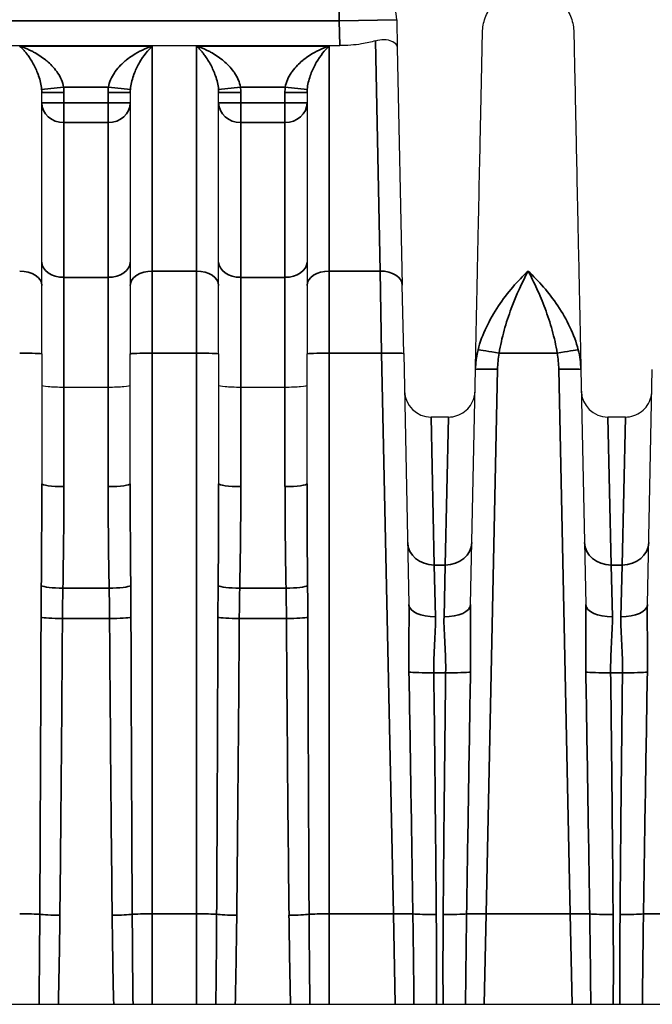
# Model space of a CAD drawing. Header units: millimetres. Extents: x 399 to 6233, y -1870 to 1602.
# Tile 671 of 711: x 6010 to 6024, y 231 to 253. Entities that reach past the tile are written whole.
import ezdxf

# ---------------------------------------------------------------- set-up
doc = ezdxf.new("R2010")
doc.units = ezdxf.units.MM
doc.layers.add('可見 (ISO)', color=7, linetype='Continuous', lineweight=25)
doc.layers.add('窄部可見 (ISO)', color=7, linetype='Continuous', lineweight=35)

msp = doc.modelspace()

# ---------------------------------------------------------------- linework, layer by layer
at = {"layer": '可見 (ISO)'}
for p, q in [((6018.175, 252.915), (6018.188, 252.275)), ((6005.41, 252.328), (6016.887, 252.328)), ((6018.188, 252.275), (6018.301, 246.911)), ((6010.409, 251.838), (6010.409, 251.838)), ((6011.888, 251.838), (6011.888, 251.838)), ((6014.409, 251.838), (6014.409, 251.838)), ((6015.888, 251.838), (6015.888, 251.838)), ((6010.148, 246.901), (6010.148, 251.266)), ((6012.148, 251.266), (6012.148, 246.901)), ((6014.148, 246.901), (6014.148, 251.266)), ((6016.148, 251.266), (6016.148, 246.901)), ((6010.148, 245.353), (6010.148, 246.901)), ((6012.148, 246.901), (6012.148, 245.353)), ((6014.148, 245.353), (6014.148, 246.901)), ((6016.148, 246.901), (6016.148, 245.353)), ((6018.333, 245.363), (6018.301, 246.911)), ((6010.148, 245.353), (6010.148, 242.416)), ((6012.148, 242.416), (6012.148, 245.353)), ((6014.148, 245.353), (6014.148, 242.416)), ((6016.148, 242.416), (6016.148, 245.353)), ((6018.333, 245.363), (6018.452, 239.684)), ((6019.845, 239.684), (6019.956, 245.001)), ((6022.341, 245.001), (6022.452, 239.684)), ((6023.845, 239.684), (6023.956, 245.001)), ((6011.648, 244.596), (6010.648, 244.596)), ((6015.648, 244.596), (6014.648, 244.596)), ((6019.346, 243.925), (6018.951, 243.925)), ((6023.346, 243.925), (6022.951, 243.925)), ((5983.148, 230.638), (6087.648, 230.638))]:
    msp.add_line(p, q, dxfattribs=at)
for centre, radius, start, end in [((6016.875, 252.888), 1.3, 1.2, 90), ((6018.951, 244.525), 0.6, 181.2, 270), ((6022.951, 244.525), 0.6, 181.2, 270)]:
    msp.add_arc(centre, radius, start, end, dxfattribs=at)
for points, knots in [([(6020.116, 252.627), (6020.118, 252.738), (6020.139, 252.85), (6020.214, 253.06), (6020.27, 253.16), (6020.409, 253.336), (6020.494, 253.413), (6020.683, 253.534), (6020.788, 253.58), (6021.005, 253.634), (6021.12, 253.644), (6021.343, 253.626), (6021.454, 253.598), (6021.66, 253.51), (6021.756, 253.448), (6021.923, 253.298), (6021.995, 253.208), (6022.104, 253.013), (6022.143, 252.905), (6022.174, 252.74), (6022.18, 252.683), (6022.181, 252.627)], [0, 0, 0, 0, 0.033317, 0.033317, 0.0669022, 0.0669022, 0.1004777, 0.1004777, 0.1340536, 0.1340536, 0.1676294, 0.1676294, 0.2012052, 0.2012052, 0.234781, 0.234781, 0.2683568, 0.2683568, 0.3019326, 0.3019326, 0.3188115, 0.3188115, 0.3188115, 0.3188115]), ([(6019.956, 245.001), (6019.967, 245.517), (6019.977, 246.013), (6019.987, 246.478), (6019.988, 246.554), (6019.99, 246.63), (6019.992, 246.705), (6020.003, 247.241), (6020.013, 247.745), (6020.023, 248.213), (6020.033, 248.681), (6020.042, 249.114), (6020.05, 249.514), (6020.059, 249.914), (6020.067, 250.282), (6020.073, 250.611), (6020.076, 250.75), (6020.079, 250.883), (6020.082, 251.008), (6020.085, 251.178), (6020.089, 251.336), (6020.092, 251.48), (6020.097, 251.731), (6020.101, 251.942), (6020.105, 252.113), (6020.112, 252.456), (6020.116, 252.627), (6020.116, 252.627)], [0.0267397, 0.0267397, 0.0267397, 0.0267397, 0.0775919, 0.0775919, 0.0775919, 0.0858976, 0.0858976, 0.0858976, 0.1450554, 0.1450554, 0.1450554, 0.2042133, 0.2042133, 0.2042133, 0.2633711, 0.2633711, 0.2633711, 0.2884173, 0.2884173, 0.2884173, 0.322529, 0.322529, 0.322529, 0.3816868, 0.3816868, 0.3816868, 0.5, 0.5, 0.5, 0.5]), ([(6022.181, 252.627), (6022.181, 252.627), (6022.185, 252.456), (6022.192, 252.113), (6022.197, 251.843), (6022.205, 251.474), (6022.215, 251.008), (6022.218, 250.883), (6022.22, 250.75), (6022.223, 250.611), (6022.23, 250.282), (6022.238, 249.914), (6022.246, 249.515), (6022.255, 249.115), (6022.264, 248.681), (6022.273, 248.213), (6022.283, 247.745), (6022.294, 247.241), (6022.305, 246.705), (6022.307, 246.63), (6022.308, 246.554), (6022.31, 246.478), (6022.32, 246.014), (6022.33, 245.517), (6022.341, 245.001)], [0.5000079, 0.5000079, 0.5000079, 0.5000079, 0.6183182, 0.6183182, 0.6183182, 0.7115983, 0.7115983, 0.7115983, 0.7366339, 0.7366339, 0.7366339, 0.7957918, 0.7957918, 0.7957918, 0.8549496, 0.8549496, 0.8549496, 0.9141075, 0.9141075, 0.9141075, 0.9224155, 0.9224155, 0.9224155, 0.9732653, 0.9732653, 0.9732653, 0.9732653]), ([(6017.695, 252.438), (6017.602, 252.41), (6017.495, 252.385), (6017.222, 252.341), (6017.05, 252.328), (6016.887, 252.328)], [-0.48595409, -0.48595409, -0.48595409, -0.48595409, -0.45043413, -0.45043413, -0.40161512, -0.40161512, -0.40161512, -0.40161512]), ([(6017.695, 252.438), (6017.764, 252.459), (6017.829, 252.467), (6017.956, 252.466), (6018.014, 252.453), (6018.103, 252.415), (6018.135, 252.391), (6018.177, 252.336), (6018.187, 252.307), (6018.188, 252.276), (6018.188, 252.276), (6018.188, 252.275)], [0.0000025, 0.0000025, 0.0000025, 0.0000025, 0.0273791, 0.0273791, 0.0597, 0.0597, 0.089653, 0.089653, 0.1184213, 0.1184213, 0.1189519, 0.1189519, 0.1189519, 0.1189519]), ([(6010.648, 244.596), (6010.516, 244.596), (6010.387, 244.6), (6010.295, 244.608), (6010.203, 244.615), (6010.148, 244.626), (6010.148, 244.637)], [0, 0, 0, 0, 0.0003907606, 0.0003907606, 0.0003907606, 0.0007815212, 0.0007815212, 0.0007815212, 0.0007815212]), ([(6012.148, 244.637), (6012.148, 244.626), (6012.094, 244.615), (6012.002, 244.608), (6011.91, 244.6), (6011.78, 244.596), (6011.648, 244.596)], [-0.0000151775, -0.0000151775, -0.0000151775, -0.0000151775, 0.0003793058, 0.0003793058, 0.0003793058, 0.0007737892, 0.0007737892, 0.0007737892, 0.0007737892]), ([(6014.648, 244.596), (6014.516, 244.596), (6014.387, 244.6), (6014.295, 244.608), (6014.203, 244.615), (6014.148, 244.626), (6014.148, 244.637)], [0, 0, 0, 0, 0.0003907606, 0.0003907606, 0.0003907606, 0.0007815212, 0.0007815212, 0.0007815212, 0.0007815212]), ([(6016.148, 244.637), (6016.148, 244.626), (6016.094, 244.615), (6016.002, 244.608), (6015.91, 244.6), (6015.78, 244.596), (6015.648, 244.596)], [-0.0000151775, -0.0000151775, -0.0000151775, -0.0000151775, 0.0003793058, 0.0003793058, 0.0003793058, 0.0007737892, 0.0007737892, 0.0007737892, 0.0007737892]), ([(6019.346, 243.925), (6019.41, 243.925), (6019.476, 243.936), (6019.599, 243.977), (6019.658, 244.008), (6019.761, 244.087), (6019.807, 244.136), (6019.88, 244.243), (6019.907, 244.304), (6019.931, 244.39), (6019.936, 244.414), (6019.943, 244.463), (6019.945, 244.488), (6019.946, 244.512)], [0, 0, 0, 0, 0.01938058, 0.01938058, 0.03888823, 0.03888823, 0.05839129, 0.05839129, 0.07789451, 0.07789451, 0.08520881, 0.08520881, 0.09263584, 0.09263584, 0.09263584, 0.09263584]), ([(6023.346, 243.925), (6023.41, 243.925), (6023.476, 243.936), (6023.599, 243.977), (6023.658, 244.008), (6023.761, 244.087), (6023.807, 244.136), (6023.88, 244.243), (6023.907, 244.304), (6023.931, 244.39), (6023.936, 244.414), (6023.943, 244.463), (6023.945, 244.488), (6023.946, 244.512)], [0, 0, 0, 0, 0.01938058, 0.01938058, 0.03888823, 0.03888823, 0.05839129, 0.05839129, 0.07789451, 0.07789451, 0.08520881, 0.08520881, 0.09263584, 0.09263584, 0.09263584, 0.09263584])]:
    msp.add_open_spline(points, degree=3, knots=knots, dxfattribs=at)
at = {"layer": '窄部可見 (ISO)'}
for p, q in [((6016.875, 252.888), (6016.875, 254.188)), ((6016.875, 252.888), (6005.421, 252.888)), ((6016.875, 252.888), (6018.175, 252.915)), ((6016.887, 252.328), (6016.875, 252.888)), ((6017.801, 247.228), (6017.695, 252.438)), ((6009.648, 252.317), (6012.648, 252.317)), ((6012.648, 247.228), (6012.648, 252.317)), ((6013.648, 252.317), (6013.648, 247.228)), ((6013.648, 252.317), (6016.648, 252.317)), ((6016.648, 247.228), (6016.648, 252.317)), ((6010.145, 251.339), (6010.642, 251.389)), ((6011.654, 251.389), (6010.642, 251.389)), ((6012.151, 251.339), (6011.654, 251.389)), ((6014.642, 251.389), (6014.145, 251.339)), ((6015.654, 251.389), (6014.642, 251.389)), ((6015.654, 251.389), (6016.151, 251.339)), ((6010.148, 251.266), (6010.648, 251.266)), ((6010.648, 251.266), (6010.648, 251.035)), ((6011.648, 251.035), (6011.648, 251.266)), ((6012.148, 251.266), (6011.648, 251.266)), ((6014.648, 251.266), (6014.148, 251.266)), ((6014.648, 251.266), (6014.648, 251.035)), ((6015.648, 251.035), (6015.648, 251.266)), ((6015.648, 251.266), (6016.148, 251.266)), ((6010.148, 251.035), (6010.648, 251.035)), ((6010.648, 251.035), (6011.648, 251.035)), ((6010.648, 250.589), (6010.648, 251.035)), ((6012.148, 251.035), (6011.648, 251.035)), ((6011.648, 250.589), (6011.648, 251.035)), ((6014.648, 251.035), (6014.148, 251.035)), ((6014.648, 251.035), (6015.648, 251.035)), ((6014.648, 251.035), (6014.648, 250.589)), ((6015.648, 251.035), (6015.648, 250.589)), ((6015.648, 251.035), (6016.148, 251.035)), ((6011.648, 250.589), (6010.648, 250.589)), ((6010.648, 247.086), (6010.648, 250.589)), ((6011.648, 250.589), (6011.648, 247.086)), ((6015.648, 250.589), (6014.648, 250.589)), ((6014.648, 247.086), (6014.648, 250.589)), ((6015.648, 250.589), (6015.648, 247.086)), ((6011.648, 247.086), (6010.648, 247.086)), ((6010.648, 244.596), (6010.648, 247.086)), ((6011.648, 247.086), (6011.648, 244.596)), ((6012.648, 247.228), (6013.648, 247.228)), ((6012.648, 245.37), (6012.648, 247.228)), ((6013.648, 247.228), (6013.648, 245.37)), ((6015.648, 247.086), (6014.648, 247.086)), ((6014.648, 244.596), (6014.648, 247.086)), ((6015.648, 247.086), (6015.648, 244.596)), ((6016.648, 247.228), (6017.801, 247.228)), ((6016.648, 245.37), (6016.648, 247.228)), ((6017.801, 247.228), (6017.833, 245.37)), ((6013.648, 245.37), (6012.648, 245.37)), ((6012.648, 245.37), (6012.648, 232.685)), ((6013.648, 232.685), (6013.648, 245.37)), ((6017.833, 245.37), (6016.648, 245.37)), ((6016.648, 245.37), (6016.648, 232.685)), ((6018.099, 232.685), (6017.833, 245.37)), ((6021.805, 245.37), (6020.492, 245.37)), ((6020.456, 245.008), (6020.198, 232.685)), ((6022.099, 232.685), (6021.841, 245.008)), ((6010.648, 244.596), (6010.648, 242.353)), ((6011.648, 242.353), (6011.648, 244.596)), ((6014.648, 244.596), (6014.648, 242.353)), ((6015.648, 242.353), (6015.648, 244.596)), ((6019.023, 240.577), (6018.951, 243.925)), ((6019.274, 240.577), (6019.346, 243.925)), ((6023.023, 240.577), (6022.951, 243.925)), ((6023.274, 240.577), (6023.346, 243.925)), ((6019.023, 240.577), (6019.274, 240.577)), ((6019.052, 239.407), (6019.023, 240.577)), ((6019.274, 240.577), (6019.245, 239.407)), ((6023.023, 240.577), (6023.274, 240.577)), ((6023.052, 239.407), (6023.023, 240.577)), ((6023.274, 240.577), (6023.245, 239.407)), ((6010.625, 240.05), (6011.672, 240.05)), ((6014.625, 240.05), (6015.672, 240.05)), ((6011.682, 239.367), (6010.615, 239.367)), ((6015.682, 239.367), (6014.615, 239.367)), ((6019.282, 238.14), (6019.014, 238.14)), ((6023.282, 238.14), (6023.014, 238.14)), ((6012.648, 232.685), (6013.648, 232.685)), ((6012.648, 230.638), (6012.648, 232.685)), ((6013.648, 232.685), (6013.648, 230.638)), ((6016.648, 232.685), (6018.099, 232.685)), ((6016.648, 230.638), (6016.648, 232.685)), ((6018.099, 232.685), (6018.142, 230.638)), ((6020.155, 230.638), (6020.198, 232.685)), ((6020.198, 232.685), (6022.099, 232.685)), ((6022.099, 232.685), (6022.142, 230.638))]:
    msp.add_line(p, q, dxfattribs=at)
for centre, start, end in [((6009.407, 251.266), 359.998, 5.6523), ((6012.89, 251.266), 174.3477, 180.002), ((6013.407, 251.266), 359.998, 5.6523), ((6016.89, 251.266), 174.3477, 180.002)]:
    msp.add_arc(centre, 1.242, start, end, dxfattribs=at)
for centre, major_axis, ratio, start_param, end_param in [((6010.648, 251.035), (-0.5, 0), 0.893623, 0, 1.570796), ((6011.648, 251.035), (0.5, 0), 0.893623, 4.712389, 6.283185), ((6014.648, 251.035), (-0.5, 0), 0.893623, 0, 1.570796), ((6015.648, 251.035), (0.5, 0), 0.893623, 4.712389, 6.283185), ((6010.648, 247.432), (-0.5, 0), 0.691459, 0, 1.570796), ((6011.648, 247.432), (0.5, 0), 0.691459, 4.712389, 6.283185), ((6014.648, 247.432), (-0.5, 0), 0.691459, 0, 1.570796), ((6015.648, 247.432), (0.5, 0), 0.691459, 4.712389, 6.283185), ((6009.648, 246.901), (0.5, 0), 0.654068, 0, 1.570796), ((6012.648, 246.901), (-0.5, 0), 0.654068, 4.712389, 6.283185), ((6013.648, 246.901), (0.5, 0), 0.654068, 0, 1.570796), ((6016.648, 246.901), (-0.5, 0), 0.654068, 4.712389, 6.283185), ((6017.801, 246.901), (0.5, 0.01), 0.653986, 0, 1.557098), ((6009.648, 245.353), (0.5, 0), 0.034899, 0, 1.570796), ((6012.648, 245.353), (-0.5, 0), 0.034899, 4.712389, 6.283185), ((6013.648, 245.353), (0.5, 0), 0.034899, 0, 1.570796), ((6016.648, 245.353), (-0.5, 0), 0.034899, 4.712389, 6.283185), ((6017.833, 245.353), (0.5, 0.01), 0.034892, 0, 1.570065), ((6020.492, 245.353), (-0.492, 0.09), 0.034327, 4.718689, 6.047495), ((6021.805, 245.353), (0.492, 0.09), 0.034327, 0.235691, 1.564496), ((6021.336, 244.937), (-0.026, -1.449), 0.693348, 1.62735, 1.940844), ((6009.648, 242.416), (0, 10.755), 0.04649, 4.496293, 4.712389), ((6010.648, 242.416), (-0.5, 0), 0.127071, 0, 1.570796), ((6011.648, 242.416), (0.5, 0), 0.127071, 4.712389, 6.283185), ((6012.648, 242.416), (0, 10.755), 0.04649, 1.570796, 1.786892), ((6013.648, 242.416), (0, 10.755), 0.04649, 4.496293, 4.712389), ((6014.648, 242.416), (-0.5, 0), 0.127071, 0, 1.570796), ((6015.648, 242.416), (0.5, 0), 0.127071, 4.712389, 6.283185), ((6016.648, 242.416), (0, 10.755), 0.04649, 1.570796, 1.786892), ((6010.143, 241.775), (-0.039, -7.61), 0.0662, 1.342574, 1.647186), ((6012.154, 241.775), (0.039, -7.61), 0.0662, 4.635999, 4.940611), ((6014.143, 241.775), (-0.039, -7.61), 0.0662, 1.342574, 1.647186), ((6016.154, 241.775), (0.039, -7.61), 0.0662, 4.635999, 4.940611), ((6019.023, 241.1), (-0.6, -0.013), 0.871195, 0, 1.552549), ((6019.274, 241.1), (0.6, -0.013), 0.871195, 4.730636, 6.283185), ((6023.023, 241.1), (-0.6, -0.013), 0.871195, 0, 1.552549), ((6023.274, 241.1), (0.6, -0.013), 0.871195, 4.730636, 6.283185), ((6010.625, 240.114), (-0.5, 0.01), 0.127044, 0.217755, 1.573394), ((6011.672, 240.114), (0.5, 0.01), 0.127044, 4.709792, 6.06543), ((6014.625, 240.114), (-0.5, 0.01), 0.127044, 0.217755, 1.573394), ((6015.672, 240.114), (0.5, 0.01), 0.127044, 4.709792, 6.06543), ((6019.052, 239.696), (-0.6, -0.013), 0.481235, 0, 1.560716), ((6019.245, 239.696), (0.6, -0.013), 0.481235, 4.722469, 6.283185), ((6023.052, 239.696), (-0.6, -0.013), 0.481235, 0, 1.560716), ((6023.245, 239.696), (0.6, -0.013), 0.481235, 4.722469, 6.283185), ((6009.648, 250.11), (0, 41.815), 0.011957, 4.282281, 4.453176), ((6010.615, 239.397), (-0.5, 0.003), 0.058757, 0.25951, 1.571169), ((6010.096, 243.342), (-0.114, -29.46), 0.018289, 1.199539, 1.435531), ((6011.682, 239.397), (0.5, 0.003), 0.058757, 4.712016, 6.023676), ((6012.2, 243.342), (0.114, -29.46), 0.018289, 4.847654, 5.083646), ((6012.648, 250.11), (0, 41.815), 0.011957, 1.830009, 2.000904), ((6013.648, 250.11), (0, 41.815), 0.011957, 4.282281, 4.453176), ((6014.615, 239.397), (-0.5, 0.003), 0.058757, 0.25951, 1.571169), ((6014.096, 243.342), (-0.114, -29.46), 0.018289, 1.199539, 1.435531), ((6015.682, 239.397), (0.5, 0.003), 0.058757, 4.712016, 6.023676), ((6016.2, 243.342), (0.114, -29.46), 0.018289, 4.847654, 5.083646), ((6016.648, 250.11), (0, 41.815), 0.011957, 1.830009, 2.000904), ((6017.646, 254.295), (-0.964, 45.999), 0.010868, 4.2231, 4.353678), ((6019.014, 238.175), (-0.6, -0.007), 0.058754, 0.357898, 1.570091), ((6019.282, 238.175), (0.6, -0.007), 0.058754, 4.713094, 5.925287), ((6020.651, 254.295), (0.964, 45.999), 0.010868, 1.929507, 2.060085), ((6021.646, 254.295), (-0.964, 45.999), 0.010868, 4.2231, 4.353678), ((6023.014, 238.175), (-0.6, -0.007), 0.058754, 0.357898, 1.570091), ((6023.282, 238.175), (0.6, -0.007), 0.058754, 4.713094, 5.925287), ((6024.651, 254.295), (0.964, 45.999), 0.010868, 1.929507, 2.060085), ((6018.293, 245.507), (0.533, -32.384), 0.019013, 1.16289, 1.340965), ((6020.003, 245.507), (-0.533, -32.384), 0.019013, 4.94222, 5.120295), ((6022.293, 245.507), (0.533, -32.384), 0.019013, 1.16289, 1.340965), ((6024.003, 245.507), (-0.533, -32.384), 0.019013, 4.94222, 5.120295), ((6009.648, 232.667), (-0.5, 0), 0.034899, 3.571701, 4.712389), ((6010.557, 232.682), (-0.5, 0.005), 0.058755, 0.430622, 1.571441), ((6011.739, 232.682), (-0.5, -0.005), 0.058755, 1.570151, 2.710971), ((6012.648, 232.667), (-0.5, 0), 0.034899, 4.712389, 5.853077), ((6013.648, 232.667), (-0.5, 0), 0.034899, 3.571701, 4.712389), ((6014.557, 232.682), (-0.5, 0.005), 0.058755, 0.430622, 1.571441), ((6015.739, 232.682), (-0.5, -0.005), 0.058755, 1.570151, 2.710971), ((6016.648, 232.667), (-0.5, 0), 0.034899, 4.712389, 5.853077), ((6018.099, 232.667), (-0.5, -0.01), 0.034892, 3.62965, 4.711658), ((6019.07, 232.706), (-0.6, -0.005), 0.058756, 0.488652, 1.570312), ((6019.227, 232.706), (0.6, -0.005), 0.058756, 4.712873, 5.794533), ((6020.198, 232.667), (-0.5, 0.01), 0.034892, 4.71312, 5.795128), ((6022.099, 232.667), (-0.5, -0.01), 0.034892, 3.62965, 4.711658), ((6023.07, 232.706), (0.6, 0.005), 0.058756, 3.630245, 4.711905), ((6023.227, 232.706), (0.6, -0.005), 0.058756, 4.712873, 5.794533), ((6024.198, 232.667), (-0.5, 0.01), 0.034892, 4.71312, 5.795128)]:
    msp.add_ellipse(centre, major_axis=major_axis, ratio=ratio, start_param=start_param, end_param=end_param, dxfattribs=at)
for points, knots in [([(6010.145, 251.339), (6010.141, 251.394), (6010.132, 251.445), (6010.121, 251.494), (6010.108, 251.548), (6010.093, 251.598), (6010.077, 251.645), (6010.073, 251.656), (6010.069, 251.667), (6010.065, 251.678), (6010.032, 251.767), (6009.994, 251.847), (6009.954, 251.918), (6009.949, 251.927), (6009.944, 251.936), (6009.939, 251.945), (6009.916, 251.984), (6009.893, 252.022), (6009.869, 252.057), (6009.848, 252.087), (6009.827, 252.117), (6009.806, 252.144), (6009.791, 252.164), (6009.776, 252.182), (6009.76, 252.2), (6009.742, 252.222), (6009.723, 252.243), (6009.704, 252.262), (6009.686, 252.282), (6009.667, 252.3), (6009.648, 252.317)], [0, 0, 0, 0, 0.000170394, 0.000170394, 0.000170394, 0.00035746, 0.00035746, 0.00035746, 0.000401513, 0.000401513, 0.000401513, 0.000758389, 0.000758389, 0.000758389, 0.000803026, 0.000803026, 0.000803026, 0.001003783, 0.001003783, 0.001003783, 0.001179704, 0.001179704, 0.001179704, 0.001304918, 0.001304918, 0.001304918, 0.001455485, 0.001455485, 0.001455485, 0.001606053, 0.001606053, 0.001606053, 0.001606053]), ([(6009.648, 252.317), (6009.723, 252.294), (6009.798, 252.265), (6009.873, 252.229), (6009.898, 252.218), (6009.922, 252.205), (6009.947, 252.192), (6009.952, 252.189), (6009.958, 252.186), (6009.964, 252.183), (6010.056, 252.133), (6010.147, 252.074), (6010.233, 252.004), (6010.242, 251.997), (6010.251, 251.99), (6010.26, 251.982), (6010.341, 251.914), (6010.42, 251.834), (6010.487, 251.742), (6010.493, 251.733), (6010.499, 251.724), (6010.506, 251.715), (6010.539, 251.666), (6010.569, 251.614), (6010.593, 251.558), (6010.616, 251.504), (6010.634, 251.448), (6010.642, 251.389)], [-0.000006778, -0.000006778, -0.000006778, -0.000006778, 0.000287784, 0.000287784, 0.000287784, 0.000385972, 0.000385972, 0.000385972, 0.000408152, 0.000408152, 0.000408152, 0.000778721, 0.000778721, 0.000778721, 0.000816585, 0.000816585, 0.000816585, 0.001171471, 0.001171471, 0.001171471, 0.001205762, 0.001205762, 0.001205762, 0.001389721, 0.001389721, 0.001389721, 0.00156422, 0.00156422, 0.00156422, 0.00156422]), ([(6011.654, 251.389), (6011.663, 251.448), (6011.681, 251.504), (6011.704, 251.557), (6011.727, 251.613), (6011.758, 251.666), (6011.791, 251.715), (6011.797, 251.724), (6011.804, 251.733), (6011.81, 251.742), (6011.847, 251.793), (6011.887, 251.84), (6011.93, 251.883), (6011.964, 251.918), (6012, 251.951), (6012.037, 251.982), (6012.045, 251.99), (6012.054, 251.997), (6012.063, 252.004), (6012.109, 252.041), (6012.156, 252.075), (6012.204, 252.107), (6012.347, 252.201), (6012.498, 252.27), (6012.648, 252.317)], [0, 0, 0, 0, 0.000175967, 0.000175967, 0.000175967, 0.000359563, 0.000359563, 0.000359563, 0.000393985, 0.000393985, 0.000393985, 0.000590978, 0.000590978, 0.000590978, 0.000749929, 0.000749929, 0.000749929, 0.000787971, 0.000787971, 0.000787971, 0.000984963, 0.000984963, 0.000984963, 0.001575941, 0.001575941, 0.001575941, 0.001575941]), ([(6012.648, 252.317), (6012.549, 252.226), (6012.448, 252.103), (6012.357, 251.945), (6012.352, 251.936), (6012.347, 251.927), (6012.342, 251.918), (6012.303, 251.846), (6012.264, 251.766), (6012.231, 251.678), (6012.227, 251.667), (6012.224, 251.656), (6012.22, 251.645), (6012.203, 251.598), (6012.188, 251.547), (6012.176, 251.494), (6012.165, 251.445), (6012.156, 251.394), (6012.151, 251.339)], [-0.000007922, -0.000007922, -0.000007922, -0.000007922, 0.000792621, 0.000792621, 0.000792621, 0.000836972, 0.000836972, 0.000836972, 0.001192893, 0.001192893, 0.001192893, 0.001236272, 0.001236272, 0.001236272, 0.001422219, 0.001422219, 0.001422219, 0.001593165, 0.001593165, 0.001593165, 0.001593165]), ([(6014.145, 251.339), (6014.141, 251.394), (6014.132, 251.445), (6014.121, 251.494), (6014.108, 251.548), (6014.093, 251.598), (6014.077, 251.645), (6014.073, 251.656), (6014.069, 251.667), (6014.065, 251.678), (6014.032, 251.767), (6013.994, 251.847), (6013.954, 251.918), (6013.949, 251.927), (6013.944, 251.936), (6013.939, 251.945), (6013.916, 251.984), (6013.893, 252.022), (6013.869, 252.057), (6013.848, 252.087), (6013.827, 252.117), (6013.806, 252.144), (6013.791, 252.164), (6013.776, 252.182), (6013.76, 252.2), (6013.742, 252.222), (6013.723, 252.243), (6013.704, 252.262), (6013.686, 252.282), (6013.667, 252.3), (6013.648, 252.317)], [0, 0, 0, 0, 0.000170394, 0.000170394, 0.000170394, 0.00035746, 0.00035746, 0.00035746, 0.000401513, 0.000401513, 0.000401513, 0.000758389, 0.000758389, 0.000758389, 0.000803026, 0.000803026, 0.000803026, 0.001003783, 0.001003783, 0.001003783, 0.001179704, 0.001179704, 0.001179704, 0.001304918, 0.001304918, 0.001304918, 0.001455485, 0.001455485, 0.001455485, 0.001606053, 0.001606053, 0.001606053, 0.001606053]), ([(6013.648, 252.317), (6013.723, 252.294), (6013.798, 252.265), (6013.873, 252.229), (6013.898, 252.218), (6013.922, 252.205), (6013.947, 252.192), (6013.952, 252.189), (6013.958, 252.186), (6013.964, 252.183), (6014.056, 252.133), (6014.147, 252.074), (6014.233, 252.004), (6014.242, 251.997), (6014.251, 251.99), (6014.26, 251.982), (6014.341, 251.914), (6014.42, 251.834), (6014.487, 251.742), (6014.493, 251.733), (6014.499, 251.724), (6014.506, 251.715), (6014.539, 251.666), (6014.569, 251.614), (6014.593, 251.558), (6014.616, 251.504), (6014.634, 251.448), (6014.642, 251.389)], [-0.000006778, -0.000006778, -0.000006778, -0.000006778, 0.000287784, 0.000287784, 0.000287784, 0.000385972, 0.000385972, 0.000385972, 0.000408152, 0.000408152, 0.000408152, 0.000778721, 0.000778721, 0.000778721, 0.000816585, 0.000816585, 0.000816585, 0.001171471, 0.001171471, 0.001171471, 0.001205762, 0.001205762, 0.001205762, 0.001389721, 0.001389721, 0.001389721, 0.00156422, 0.00156422, 0.00156422, 0.00156422]), ([(6015.654, 251.389), (6015.663, 251.448), (6015.681, 251.504), (6015.704, 251.557), (6015.727, 251.613), (6015.758, 251.666), (6015.791, 251.715), (6015.797, 251.724), (6015.804, 251.733), (6015.81, 251.742), (6015.847, 251.793), (6015.887, 251.84), (6015.93, 251.883), (6015.964, 251.918), (6016, 251.951), (6016.037, 251.982), (6016.045, 251.99), (6016.054, 251.997), (6016.063, 252.004), (6016.109, 252.041), (6016.156, 252.075), (6016.204, 252.107), (6016.347, 252.201), (6016.498, 252.27), (6016.648, 252.317)], [0, 0, 0, 0, 0.000175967, 0.000175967, 0.000175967, 0.000359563, 0.000359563, 0.000359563, 0.000393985, 0.000393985, 0.000393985, 0.000590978, 0.000590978, 0.000590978, 0.000749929, 0.000749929, 0.000749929, 0.000787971, 0.000787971, 0.000787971, 0.000984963, 0.000984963, 0.000984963, 0.001575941, 0.001575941, 0.001575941, 0.001575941]), ([(6016.648, 252.317), (6016.549, 252.226), (6016.448, 252.103), (6016.357, 251.945), (6016.352, 251.936), (6016.347, 251.927), (6016.342, 251.918), (6016.303, 251.846), (6016.264, 251.766), (6016.231, 251.678), (6016.227, 251.667), (6016.224, 251.656), (6016.22, 251.645), (6016.203, 251.598), (6016.188, 251.547), (6016.176, 251.494), (6016.165, 251.445), (6016.156, 251.394), (6016.151, 251.339)], [-0.000007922, -0.000007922, -0.000007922, -0.000007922, 0.000792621, 0.000792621, 0.000792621, 0.000836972, 0.000836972, 0.000836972, 0.001192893, 0.001192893, 0.001192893, 0.001236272, 0.001236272, 0.001236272, 0.001422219, 0.001422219, 0.001422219, 0.001593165, 0.001593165, 0.001593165, 0.001593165]), ([(6020.014, 245.444), (6020.058, 245.621), (6020.124, 245.794), (6020.203, 245.96), (6020.281, 246.125), (6020.375, 246.287), (6020.476, 246.439), (6020.678, 246.741), (6020.913, 247.009), (6021.148, 247.228)], [0, 0, 0, 0, 0.000558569, 0.000558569, 0.000558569, 0.001117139, 0.001117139, 0.001117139, 0.002234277, 0.002234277, 0.002234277, 0.002234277]), ([(6021.148, 247.228), (6021.015, 246.975), (6020.883, 246.691), (6020.708, 246.223), (6020.653, 246.058), (6020.559, 245.721), (6020.519, 245.548), (6020.492, 245.37)], [-0.000011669, -0.000011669, -0.000011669, -0.000011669, 0.001066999, 0.001066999, 0.001606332, 0.001606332, 0.002145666, 0.002145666, 0.002145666, 0.002145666]), ([(6021.148, 247.228), (6021.384, 247.01), (6021.616, 246.745), (6021.82, 246.44), (6022.023, 246.135), (6022.194, 245.797), (6022.282, 245.444)], [-0.00001122, -0.00001122, -0.00001122, -0.00001122, 0.001104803, 0.001104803, 0.001104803, 0.002220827, 0.002220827, 0.002220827, 0.002220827]), ([(6021.805, 245.37), (6021.778, 245.548), (6021.738, 245.721), (6021.691, 245.889), (6021.644, 246.058), (6021.589, 246.223), (6021.53, 246.379), (6021.472, 246.535), (6021.41, 246.683), (6021.346, 246.825), (6021.281, 246.966), (6021.214, 247.102), (6021.148, 247.228)], [0, 0, 0, 0, 0.000534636, 0.000534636, 0.000534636, 0.001069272, 0.001069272, 0.001069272, 0.001603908, 0.001603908, 0.001603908, 0.002138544, 0.002138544, 0.002138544, 0.002138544]), ([(6019.956, 245.001), (6019.956, 245.009), (6019.956, 245.017), (6019.957, 245.026), (6019.957, 245.035), (6019.957, 245.044), (6019.958, 245.054), (6019.959, 245.072), (6019.96, 245.091), (6019.961, 245.11), (6019.964, 245.147), (6019.968, 245.184), (6019.972, 245.221), (6019.979, 245.277), (6019.989, 245.332), (6020.001, 245.387), (6020.005, 245.406), (6020.01, 245.425), (6020.014, 245.444)], [-0.00000006, -0.00000006, -0.00000006, -0.00000006, 0.0000257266, 0.0000257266, 0.0000257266, 0.0000544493, 0.0000544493, 0.0000544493, 0.000111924, 0.000111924, 0.000111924, 0.0002271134, 0.0002271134, 0.0002271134, 0.0003995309, 0.0003995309, 0.0003995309, 0.0004594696, 0.0004594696, 0.0004594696, 0.0004594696]), ([(6020.456, 245.008), (6020.325, 245.01), (6020.195, 245.011), (6020.102, 245.01), (6020.01, 245.009), (6019.956, 245.006), (6019.956, 245.001)], [0, 0, 0, 0, 0.5, 0.5, 0.5, 1, 1, 1, 1]), ([(6022.341, 245.001), (6022.341, 245.006), (6022.287, 245.009), (6022.194, 245.01), (6022.102, 245.011), (6021.972, 245.01), (6021.841, 245.008)], [0, 0, 0, 0, 0.5, 0.5, 0.5, 1, 1, 1, 1]), ([(6010.132, 239.392), (6010.132, 239.504), (6010.133, 239.616), (6010.133, 239.728), (6010.134, 239.856), (6010.135, 239.983), (6010.137, 240.11)], [0, 0, 0, 0, 0.0003365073, 0.0003365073, 0.0003365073, 0.0007195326, 0.0007195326, 0.0007195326, 0.0007195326]), ([(6010.625, 240.05), (6010.622, 239.93), (6010.62, 239.808), (6010.618, 239.687), (6010.617, 239.581), (6010.616, 239.474), (6010.615, 239.367)], [0, 0, 0, 0, 0.0003655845, 0.0003655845, 0.0003655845, 0.0006862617, 0.0006862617, 0.0006862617, 0.0006862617]), ([(6011.682, 239.367), (6011.681, 239.474), (6011.68, 239.581), (6011.678, 239.687), (6011.676, 239.808), (6011.674, 239.93), (6011.672, 240.05)], [0, 0, 0, 0, 0.0003206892, 0.0003206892, 0.0003206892, 0.0006862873, 0.0006862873, 0.0006862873, 0.0006862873]), ([(6012.16, 240.11), (6012.161, 239.983), (6012.162, 239.856), (6012.163, 239.728), (6012.164, 239.616), (6012.165, 239.504), (6012.165, 239.392)], [0, 0, 0, 0, 0.0003830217, 0.0003830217, 0.0003830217, 0.0007195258, 0.0007195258, 0.0007195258, 0.0007195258]), ([(6014.132, 239.392), (6014.132, 239.504), (6014.133, 239.616), (6014.133, 239.728), (6014.134, 239.856), (6014.135, 239.983), (6014.137, 240.11)], [0, 0, 0, 0, 0.0003365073, 0.0003365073, 0.0003365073, 0.0007195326, 0.0007195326, 0.0007195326, 0.0007195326]), ([(6014.625, 240.05), (6014.622, 239.93), (6014.62, 239.808), (6014.618, 239.687), (6014.617, 239.581), (6014.616, 239.474), (6014.615, 239.367)], [0, 0, 0, 0, 0.0003655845, 0.0003655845, 0.0003655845, 0.0006862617, 0.0006862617, 0.0006862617, 0.0006862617]), ([(6015.682, 239.367), (6015.681, 239.474), (6015.68, 239.581), (6015.678, 239.687), (6015.676, 239.808), (6015.674, 239.93), (6015.672, 240.05)], [0, 0, 0, 0, 0.0003206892, 0.0003206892, 0.0003206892, 0.0006862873, 0.0006862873, 0.0006862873, 0.0006862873]), ([(6016.16, 240.11), (6016.161, 239.983), (6016.162, 239.856), (6016.163, 239.728), (6016.164, 239.616), (6016.165, 239.504), (6016.165, 239.392)], [0, 0, 0, 0, 0.0003830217, 0.0003830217, 0.0003830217, 0.0007195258, 0.0007195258, 0.0007195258, 0.0007195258]), ([(6018.453, 238.156), (6018.448, 238.414), (6018.449, 238.671), (6018.451, 238.926), (6018.451, 238.933), (6018.451, 238.939), (6018.451, 238.945), (6018.454, 239.193), (6018.457, 239.44), (6018.452, 239.684)], [0, 0, 0, 0, 0.000774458, 0.000774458, 0.000774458, 0.000793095, 0.000793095, 0.000793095, 0.001548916, 0.001548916, 0.001548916, 0.001548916]), ([(6019.845, 239.684), (6019.839, 239.439), (6019.843, 239.19), (6019.845, 238.94), (6019.845, 238.935), (6019.845, 238.93), (6019.845, 238.925), (6019.848, 238.67), (6019.848, 238.414), (6019.844, 238.156)], [0, 0, 0, 0, 0.000759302, 0.000759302, 0.000759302, 0.000774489, 0.000774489, 0.000774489, 0.001548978, 0.001548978, 0.001548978, 0.001548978]), ([(6022.453, 238.156), (6022.448, 238.414), (6022.449, 238.671), (6022.451, 238.926), (6022.451, 238.933), (6022.451, 238.939), (6022.451, 238.945), (6022.454, 239.193), (6022.457, 239.44), (6022.452, 239.684)], [0, 0, 0, 0, 0.000774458, 0.000774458, 0.000774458, 0.000793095, 0.000793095, 0.000793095, 0.001548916, 0.001548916, 0.001548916, 0.001548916]), ([(6023.845, 239.684), (6023.839, 239.439), (6023.843, 239.19), (6023.845, 238.94), (6023.845, 238.935), (6023.845, 238.93), (6023.845, 238.925), (6023.848, 238.67), (6023.848, 238.414), (6023.844, 238.156)], [0, 0, 0, 0, 0.000759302, 0.000759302, 0.000759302, 0.000774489, 0.000774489, 0.000774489, 0.001548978, 0.001548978, 0.001548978, 0.001548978]), ([(6019.052, 239.407), (6019.057, 239.212), (6019.043, 239.008), (6019.02, 238.584), (6019.011, 238.363), (6019.014, 238.14)], [0, 0, 0, 0, 0.000661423, 0.000661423, 0.001322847, 0.001322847, 0.001322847, 0.001322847]), ([(6019.282, 238.14), (6019.286, 238.363), (6019.276, 238.58), (6019.254, 239.004), (6019.24, 239.212), (6019.245, 239.407)], [0, 0, 0, 0, 0.000661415, 0.000661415, 0.001322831, 0.001322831, 0.001322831, 0.001322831]), ([(6023.052, 239.407), (6023.057, 239.212), (6023.043, 239.008), (6023.02, 238.584), (6023.011, 238.363), (6023.014, 238.14)], [0, 0, 0, 0, 0.000661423, 0.000661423, 0.001322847, 0.001322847, 0.001322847, 0.001322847]), ([(6023.282, 238.14), (6023.286, 238.363), (6023.276, 238.58), (6023.254, 239.004), (6023.24, 239.212), (6023.245, 239.407)], [0, 0, 0, 0, 0.000661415, 0.000661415, 0.001322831, 0.001322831, 0.001322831, 0.001322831]), ([(6010.085, 230.638), (6010.089, 230.954), (6010.092, 231.271), (6010.095, 231.587), (6010.098, 231.949), (6010.101, 232.312), (6010.103, 232.675)], [0.000050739, 0.000050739, 0.000050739, 0.000050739, 0.001000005, 0.001000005, 0.001000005, 0.002089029, 0.002089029, 0.002089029, 0.002089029]), ([(6012.194, 232.675), (6012.196, 232.342), (6012.198, 232.009), (6012.201, 231.676), (6012.204, 231.33), (6012.207, 230.984), (6012.212, 230.638)], [0, 0, 0, 0, 0.001000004, 0.001000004, 0.001000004, 0.00203829, 0.00203829, 0.00203829, 0.00203829]), ([(6014.085, 230.638), (6014.089, 230.954), (6014.092, 231.271), (6014.095, 231.587), (6014.098, 231.949), (6014.101, 232.312), (6014.103, 232.675)], [0.000050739, 0.000050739, 0.000050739, 0.000050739, 0.001000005, 0.001000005, 0.001000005, 0.002089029, 0.002089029, 0.002089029, 0.002089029]), ([(6016.194, 232.675), (6016.196, 232.342), (6016.198, 232.009), (6016.201, 231.676), (6016.204, 231.33), (6016.207, 230.984), (6016.212, 230.638)], [0, 0, 0, 0, 0.001000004, 0.001000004, 0.001000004, 0.00203829, 0.00203829, 0.00203829, 0.00203829]), ([(6018.565, 230.638), (6018.562, 230.957), (6018.559, 231.277), (6018.555, 231.596), (6018.551, 231.959), (6018.546, 232.322), (6018.54, 232.685)], [0.000041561, 0.000041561, 0.000041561, 0.000041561, 0.001000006, 0.001000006, 0.001000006, 0.00208995, 0.00208995, 0.00208995, 0.00208995]), ([(6019.756, 232.685), (6019.751, 232.352), (6019.747, 232.019), (6019.743, 231.686), (6019.738, 231.337), (6019.735, 230.987), (6019.732, 230.638)], [0, 0, 0, 0, 0.001000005, 0.001000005, 0.001000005, 0.002048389, 0.002048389, 0.002048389, 0.002048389]), ([(6022.565, 230.638), (6022.562, 230.957), (6022.559, 231.277), (6022.555, 231.596), (6022.551, 231.959), (6022.546, 232.322), (6022.54, 232.685)], [0.000041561, 0.000041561, 0.000041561, 0.000041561, 0.001000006, 0.001000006, 0.001000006, 0.00208995, 0.00208995, 0.00208995, 0.00208995]), ([(6023.756, 232.685), (6023.751, 232.352), (6023.747, 232.019), (6023.743, 231.686), (6023.738, 231.337), (6023.735, 230.987), (6023.732, 230.638)], [0, 0, 0, 0, 0.001000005, 0.001000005, 0.001000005, 0.002048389, 0.002048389, 0.002048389, 0.002048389])]:
    msp.add_open_spline(points, degree=3, knots=knots, dxfattribs=at)
for points in [[(6010.148, 251.266), (6010.148, 251.291), (6010.147, 251.315), (6010.145, 251.339)], [(6012.151, 251.339), (6012.149, 251.315), (6012.148, 251.291), (6012.148, 251.266)], [(6014.148, 251.266), (6014.148, 251.291), (6014.147, 251.315), (6014.145, 251.339)], [(6016.151, 251.339), (6016.149, 251.315), (6016.148, 251.291), (6016.148, 251.266)], [(6020.492, 245.37), (6020.47, 245.25), (6020.458, 245.129), (6020.456, 245.008)], [(6021.841, 245.008), (6021.838, 245.129), (6021.827, 245.25), (6021.805, 245.37)], [(6010.557, 232.653), (6010.55, 231.981), (6010.539, 231.31), (6010.523, 230.638)], [(6011.774, 230.638), (6011.758, 231.31), (6011.747, 231.981), (6011.739, 232.653)], [(6014.557, 232.653), (6014.55, 231.981), (6014.539, 231.31), (6014.523, 230.638)], [(6015.774, 230.638), (6015.758, 231.31), (6015.747, 231.981), (6015.739, 232.653)], [(6019.07, 232.67), (6019.076, 231.993), (6019.077, 231.316), (6019.072, 230.638)], [(6019.224, 230.638), (6019.22, 231.316), (6019.221, 231.993), (6019.227, 232.67)], [(6023.07, 232.67), (6023.076, 231.993), (6023.077, 231.316), (6023.072, 230.638)], [(6023.224, 230.638), (6023.22, 231.316), (6023.221, 231.993), (6023.227, 232.67)]]:
    msp.add_open_spline(points, degree=3, dxfattribs=at)

doc.saveas('drawing.dxf')
